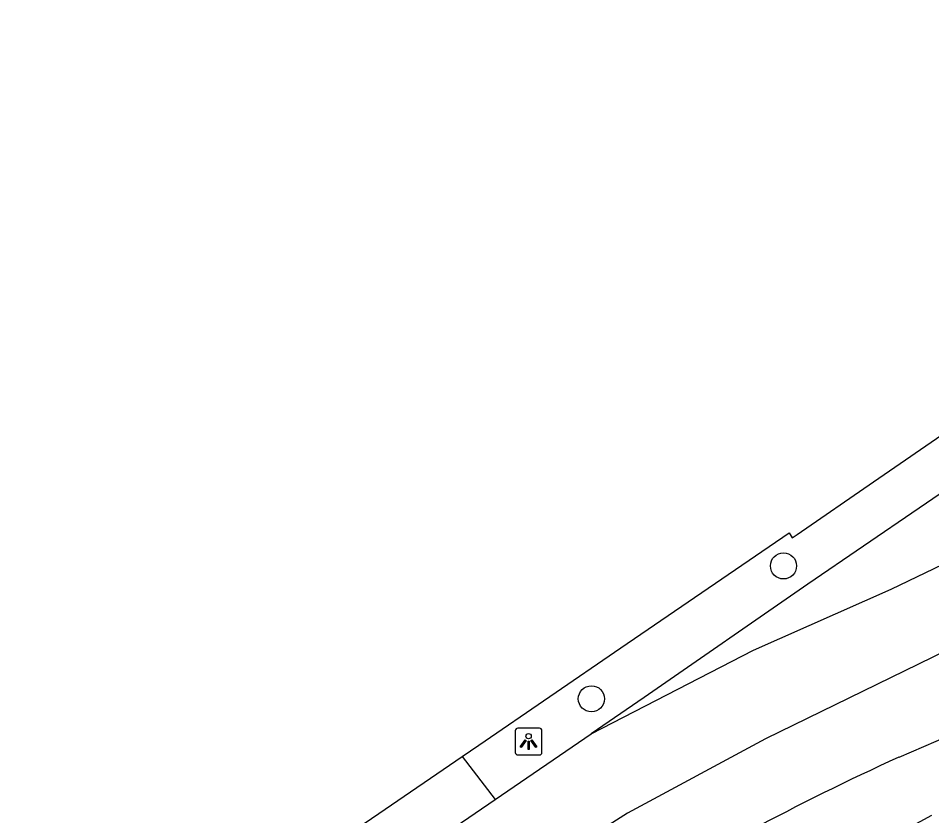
# Model space of a CAD drawing. Extents: x 158087 to 159494, y 382905 to 383981.
# Drawn here: x 158278.93 to 158313.1, y 383429.07 to 383458.9 of the extents above; entities that cross this region are included whole.
import ezdxf

# ---------------------------------------------------------------- set-up
doc = ezdxf.new("R2010")
doc.units = 0
for name, color, linetype in [('IMGEO_Boom', 7, 'Continuous'), ('IMGEO_Fietspad_gesloten', 7, 'Continuous'), ('IMGEO_Haag', 7, 'Continuous'), ('IMGEO_Lichtpunt', 7, 'Continuous'), ('IMGEO_OVBaan_gesloten', 7, 'Continuous'), ('IMGEO_Rijbaan_regionaal_gesloten', 7, 'Continuous')]:
    doc.layers.add(name, color=color, linetype=linetype)

msp = doc.modelspace()

# ---------------------------------------------------------------- linework, layer by layer
at = {"layer": 'IMGEO_Boom'}
for centre in [(158307.556, 383438.411), (158300.369, 383433.44)]:
    msp.add_circle(centre, 0.489, dxfattribs=at)
at = {"layer": 'IMGEO_Fietspad_gesloten'}
msp.add_lwpolyline([(158308.874, 383426.798), (158313.101, 383429.091)], dxfattribs=at)
at = {"layer": 'IMGEO_Haag'}
msp.add_lwpolyline([(158295.539, 383431.28), (158296.765, 383429.673)], dxfattribs=at)
at = {"layer": 'IMGEO_Lichtpunt'}
for p, q in [((158298.424, 383432.339), (158297.616, 383432.339)), ((158298.424, 383432.339), (158297.616, 383432.339)), ((158297.522, 383432.244), (158297.522, 383431.437)), ((158297.522, 383432.244), (158297.522, 383431.437)), ((158298.518, 383431.437), (158298.518, 383432.244)), ((158298.518, 383431.437), (158298.518, 383432.244)), ((158297.616, 383431.343), (158298.424, 383431.343)), ((158297.616, 383431.343), (158298.424, 383431.343))]:
    msp.add_line(p, q, dxfattribs=at)
for points in [[(158297.896, 383431.908), (158297.935, 383431.88), (158297.747, 383431.618), (158297.709, 383431.645), (158297.896, 383431.908)], [(158297.998, 383431.86), (158298.045, 383431.86), (158298.045, 383431.538), (158297.998, 383431.538), (158297.998, 383431.86)], [(158298.108, 383431.88), (158298.146, 383431.907), (158298.333, 383431.645), (158298.294, 383431.617), (158298.108, 383431.88)]]:
    msp.add_lwpolyline(points, dxfattribs=at)
msp.add_circle((158298.021, 383432.042), 0.0994, dxfattribs=at)
for centre, start, end in [((158297.616, 383432.244), 90, 180), ((158297.616, 383432.244), 90, 180), ((158298.424, 383432.244), 0, 90), ((158298.424, 383432.244), 0, 90), ((158297.616, 383431.437), 180, 270), ((158297.616, 383431.437), 180, 270), ((158298.424, 383431.437), 270, 0), ((158298.424, 383431.437), 270, 360)]:
    msp.add_arc(centre, 0.0946, start, end, dxfattribs=at)
at = {"layer": 'IMGEO_OVBaan_gesloten'}
for points in [[(158295.539, 383431.28), (158296.163, 383431.704), (158301.471, 383435.346), (158307.768, 383439.645), (158307.882, 383439.462), (158308.064, 383439.585), (158310.921, 383441.556), (158313.878, 383443.583), (158321.482, 383448.825), (158329.108, 383454.11), (158335.929, 383458.896)], [(158120.71, 383311.282), (158126.593, 383315.309), (158126.488, 383315.5), (158225.683, 383383.423), (158290.775, 383428.034), (158292.413, 383429.156), (158295.539, 383431.28)]]:
    msp.add_lwpolyline(points, dxfattribs=at)
at = {"layer": 'IMGEO_Rijbaan_regionaal_gesloten'}
for points in [[(158336.984, 383457.374), (158330.259, 383452.734), (158322.573, 383447.399), (158314.717, 383441.998), (158308.469, 383437.723), (158302.339, 383433.494), (158300.358, 383432.136)], [(158300.358, 383432.136), (158306.436, 383435.26), (158311.578, 383437.547), (158315.446, 383439.393), (158318.522, 383441.108), (158321.863, 383443.351), (158341.897, 383457.133)], [(158343.559, 383454.746), (158337.813, 383450.749), (158323.595, 383440.705), (158319.89, 383438.29), (158306.888, 383431.938), (158301.723, 383429.162), (158296.442, 383425.805), (158206.611, 383364.391), (158200.003, 383359.875), (158193.317, 383355.261), (158180.047, 383346.206), (158173.4, 383341.65), (158163.611, 383334.93), (158153.45, 383328.028), (158150.139, 383325.717), (158140.153, 383318.963), (158130.088, 383311.713), (158120.725, 383304.43), (158110.059, 383297.015)], [(158296.765, 383429.673), (158300.358, 383432.136)], [(158313.719, 383432.044), (158311.865, 383431.251)], [(158122.274, 383309.273), (158125.748, 383312.11), (158126.526, 383312.744), (158131.316, 383316.373), (158152.807, 383331.103), (158226.339, 383381.483), (158291.923, 383426.355), (158293.27, 383427.277), (158296.765, 383429.673)]]:
    msp.add_lwpolyline(points, dxfattribs=at)
msp.add_arc((158350.446, 383346.201), 93.392, 114.40002, 118.21966, dxfattribs=at)

doc.saveas('drawing.dxf')
